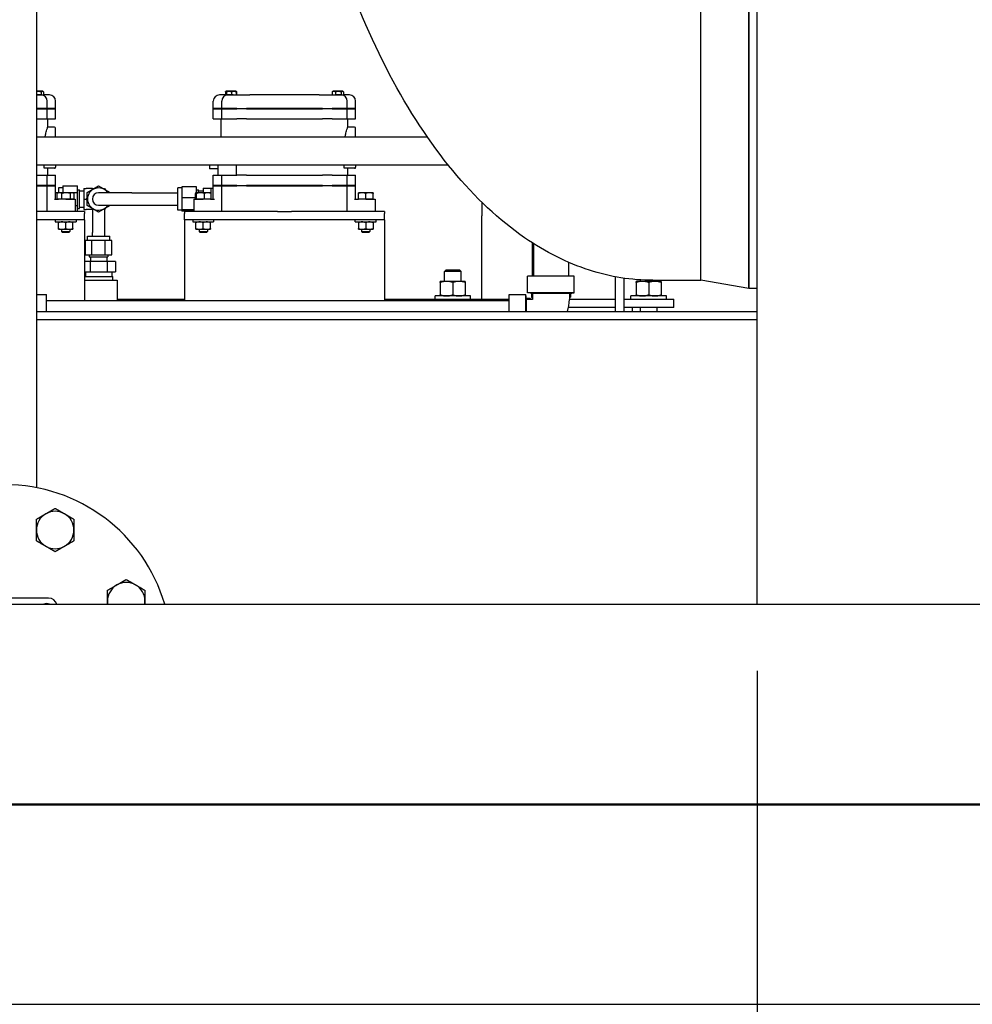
# Model space of a CAD drawing. Header units: inches. Extents: x 24 to 1128, y -94 to 748.
# Tile 399 of 573: x 450 to 479, y 526 to 556. Entities that reach past the tile are written whole.
import ezdxf

# ---------------------------------------------------------------- set-up
doc = ezdxf.new("R2010")
doc.units = ezdxf.units.IN
doc.header["$LTSCALE"] = 32
doc.header["$MEASUREMENT"] = 0
doc.layers.add('Dimension (ANSI)', color=7, linetype='Continuous', lineweight=25)
doc.layers.add('Visible (ANSI)', color=7, linetype='Continuous', lineweight=30)
doc.styles.add('Note Text (ANSI)', font='tahoma.ttf')
doc.dimstyles.new('Architectural (ANSI)', dxfattribs={"dimscale": 32, "dimtxt": 0.125, "dimasz": 0.098425, "dimexe": 0.125, "dimexo": 0.0625, "dimgap": 0.031496, "dimtad": 0, "dimtih": 1, "dimtoh": 1, "dimdec": 4, "dimrnd": 1e-08, "dimzin": 3, "dimdsep": 46, "dimlunit": 4, "dimtxsty": 'Note Text (ANSI)', "dimcen": 0.09, "dimdle": 0.393701, "dimclrd": 256, "dimclre": 256, "dimclrt": 256, "dimadec": 0, "dimazin": 3, "dimtfac": 0.96, "dimtofl": 0, "dimtmove": 0, "dimatfit": 3, "dimfxl": 1, "dimfrac": 2, "dimtolj": 1, "dimtzin": 12, "dimlwd": -1, "dimlwe": -1, "dimarcsym": 0})

# ---------------------------------------------------------------- blocks, each defined once
blk = doc.blocks.new('*D15')
at = {"layer": 'Defpoints', "color": 0, "transparency": 16777216}
for p in [(730.383, 552.029), (472.383, 538.198), (730.383, 454.747)]:
    blk.add_point(p, dxfattribs=at)
at = {"layer": 'Dimension (ANSI)', "transparency": 16777216}
for p, q in [((730.383, 550.029), (730.383, 450.747)), ((472.383, 536.198), (472.383, 450.747)), ((475.533, 454.747), (556.986, 454.747)), ((727.234, 454.747), (572.78, 454.747))]:
    blk.add_line(p, q, dxfattribs=at)
for points in [[(475.533, 455.272), (475.533, 454.222), (472.383, 454.747)], [(727.234, 455.272), (727.234, 454.222), (730.383, 454.747)]]:
    blk.add_solid(points, dxfattribs=at)
at = {"layer": 'Dimension (ANSI)', "transparency": 16777216, "insert": (557.994, 456.83), "char_height": 4, "attachment_point": 1, "style": 'Note Text (ANSI)'}
blk.add_mtext('\\A1;21\'-6"', dxfattribs=at)
blk = doc.blocks.new('*D22')
at = {"layer": 'Defpoints', "color": 0, "transparency": 16777216}
for p in [(438.48, 699.411), (351.857, 463.849), (472.383, 463.849)]:
    blk.add_point(p, dxfattribs=at)
at = {"layer": 'Dimension (ANSI)', "transparency": 16777216}
for p, q in [((436.48, 699.411), (347.857, 699.411)), ((351.857, 696.261), (351.857, 597.163)), ((351.857, 466.999), (351.857, 590.097)), ((470.383, 463.849), (347.857, 463.849))]:
    blk.add_line(p, q, dxfattribs=at)
for points in [[(351.332, 696.261), (352.382, 696.261), (351.857, 699.411)], [(351.332, 466.999), (352.382, 466.999), (351.857, 463.849)]]:
    blk.add_solid(points, dxfattribs=at)
at = {"layer": 'Dimension (ANSI)', "transparency": 16777216, "insert": (338.708, 596.155), "char_height": 4, "attachment_point": 1, "style": 'Note Text (ANSI)'}
blk.add_mtext('\\A1;19\'-7 9/16"', dxfattribs=at)

msp = doc.modelspace()

# ---------------------------------------------------------------- linework, layer by layer
at = {"layer": 'Visible (ANSI)'}
for p, q in [((472.38339, 538.19802), (472.38339, 595.84902)), ((472.13537, 591.66152), (472.13537, 547.66152)), ((472.13537, 547.66152), (472.13537, 591.66152)), ((470.69825, 547.91152), (470.69825, 591.41152)), ((470.69825, 547.91152), (470.69825, 591.41152)), ((450.77227, 557.28152), (450.77227, 541.69044)), ((450.8218, 553.58802), (450.77227, 553.58802)), ((450.77227, 553.47402), (450.90534, 553.47402)), ((450.91541, 553.47366), (450.77227, 553.47366)), ((450.94142, 553.58802), (450.8218, 553.58802)), ((450.90534, 553.56556), (450.90534, 553.47402)), ((450.90534, 553.47402), (450.9775, 553.47402)), ((450.95556, 553.58802), (450.94142, 553.58802)), ((450.95556, 553.58802), (450.97123, 553.57235)), ((450.9775, 553.56556), (450.9775, 553.47402)), ((451.15589, 553.47402), (450.9775, 553.47402)), ((456.4551, 553.47402), (456.26089, 553.47402)), ((456.43929, 553.56556), (456.43929, 553.47402)), ((456.46078, 553.58757), (456.44556, 553.57235)), ((456.4551, 553.56556), (456.4551, 553.47402)), ((456.4551, 553.47402), (456.46825, 553.47402)), ((456.46123, 553.58802), (456.46078, 553.58757)), ((456.46167, 553.58802), (456.46123, 553.58802)), ((456.54388, 553.58802), (456.46167, 553.58802)), ((456.46825, 553.56556), (456.46825, 553.47402)), ((456.46825, 553.47402), (456.61952, 553.47402)), ((456.6717, 553.47366), (456.50137, 553.47366)), ((456.68858, 553.58802), (456.54388, 553.58802)), ((456.61952, 553.56556), (456.61952, 553.47402)), ((456.61952, 553.47402), (456.75764, 553.47402)), ((456.75152, 553.58802), (456.68858, 553.58802)), ((456.75152, 553.58802), (456.75197, 553.58757)), ((456.75197, 553.58757), (456.76719, 553.57235)), ((456.75764, 553.56556), (456.75764, 553.47402)), ((456.75764, 553.47402), (457.17003, 553.47402)), ((456.77346, 553.56556), (456.77346, 553.47402)), ((459.24676, 553.47402), (457.17003, 553.47402)), ((459.24676, 553.47402), (459.64333, 553.47402)), ((459.64333, 553.56556), (459.64333, 553.47402)), ((459.64333, 553.47402), (459.73826, 553.47402)), ((459.66527, 553.58802), (459.6496, 553.57235)), ((459.69079, 553.58802), (459.66527, 553.58802)), ((459.8218, 553.58802), (459.69079, 553.58802)), ((459.73826, 553.56556), (459.73826, 553.47402)), ((459.73826, 553.47402), (459.90534, 553.47402)), ((459.91541, 553.47366), (459.74508, 553.47366)), ((459.94142, 553.58802), (459.8218, 553.58802)), ((459.90534, 553.56556), (459.90534, 553.47402)), ((459.90534, 553.47402), (459.9775, 553.47402)), ((459.95556, 553.58802), (459.94142, 553.58802)), ((459.95556, 553.58802), (459.97123, 553.57235)), ((459.9775, 553.56556), (459.9775, 553.47402)), ((460.15589, 553.47402), (459.9775, 553.47402)), ((451.09141, 553.06702), (451.09141, 553.28652)), ((451.34339, 553.06702), (451.34339, 553.28652)), ((456.07339, 553.06702), (456.07339, 553.28652)), ((456.32537, 553.06702), (456.32537, 553.28652)), ((460.09141, 553.06702), (460.09141, 553.28652)), ((460.34339, 553.06702), (460.34339, 553.28652)), ((451.09141, 553.06702), (450.77227, 553.06702)), ((450.77227, 553.05702), (451.09141, 553.05702)), ((451.08141, 553.05702), (451.09141, 553.06702)), ((451.34339, 553.06702), (451.09141, 553.06702)), ((451.09141, 553.05702), (451.34339, 553.05702)), ((451.09141, 552.75752), (451.09141, 553.05702)), ((451.33339, 553.05702), (451.34339, 553.06702)), ((451.34339, 552.75752), (451.34339, 553.05702)), ((456.32537, 553.06702), (456.07339, 553.06702)), ((456.08339, 553.05702), (456.07339, 553.06702)), ((456.07339, 553.05702), (456.32537, 553.05702)), ((456.07339, 552.75752), (456.07339, 553.05702)), ((456.78121, 553.06702), (456.32537, 553.06702)), ((456.33537, 553.05702), (456.32537, 553.06702)), ((456.32537, 553.05702), (456.78121, 553.05702)), ((456.32537, 552.75752), (456.32537, 553.05702)), ((456.78121, 553.06702), (457.07006, 553.06702)), ((457.07006, 553.05702), (456.78121, 553.05702)), ((459.34673, 553.06702), (457.07006, 553.06702)), ((457.07006, 553.05702), (459.34673, 553.05702)), ((459.34673, 553.06702), (459.63558, 553.06702)), ((459.63558, 553.05702), (459.34673, 553.05702)), ((460.09141, 553.06702), (459.63558, 553.06702)), ((459.63558, 553.05702), (460.09141, 553.05702)), ((460.08141, 553.05702), (460.09141, 553.06702)), ((460.34339, 553.06702), (460.09141, 553.06702)), ((460.09141, 553.05702), (460.34339, 553.05702)), ((460.09141, 552.75752), (460.09141, 553.05702)), ((460.33339, 553.05702), (460.34339, 553.06702)), ((460.34339, 552.75752), (460.34339, 553.05702)), ((450.77227, 552.75752), (451.09141, 552.75752)), ((451.09141, 552.75752), (451.34339, 552.75752)), ((451.10589, 552.50602), (451.10589, 552.75752)), ((456.07339, 552.75752), (456.32537, 552.75752)), ((456.31089, 552.20152), (456.31089, 552.75752)), ((456.32537, 552.75752), (456.78121, 552.75752)), ((457.07006, 552.75752), (456.78121, 552.75752)), ((457.07006, 552.75752), (459.34673, 552.75752)), ((459.63558, 552.75752), (459.34673, 552.75752)), ((459.63558, 552.75752), (460.09141, 552.75752)), ((460.09141, 552.75752), (460.34339, 552.75752)), ((460.10589, 552.50602), (460.10589, 552.75752)), ((451.31209, 552.50602), (451.10589, 552.50602)), ((451.34339, 552.20152), (451.34339, 552.47472)), ((460.31209, 552.50602), (460.10589, 552.50602)), ((460.34339, 552.20152), (460.34339, 552.47472)), ((462.50022, 552.20152), (450.77227, 552.20152)), ((463.12661, 551.36152), (450.77227, 551.36152)), ((451.00001, 551.27082), (451.00001, 551.36152)), ((451.34339, 551.36152), (451.34339, 551.30212)), ((455.96039, 551.36152), (455.96039, 551.25527)), ((456.20839, 551.36152), (456.20839, 551.06302)), ((456.75614, 551.36152), (456.75614, 551.06302)), ((460.00001, 551.27082), (460.00001, 551.36152)), ((460.34339, 551.36152), (460.34339, 551.30212)), ((450.77227, 551.06302), (451.09141, 551.06302)), ((451.31209, 551.27082), (451.00001, 551.27082)), ((451.09141, 551.06302), (451.34339, 551.06302)), ((451.09141, 550.76002), (451.09141, 551.06302)), ((451.10589, 551.06302), (451.10589, 551.27082)), ((451.34339, 550.76002), (451.34339, 551.06302)), ((456.20839, 551.25527), (455.96039, 551.25527)), ((456.07339, 551.06302), (456.20839, 551.06302)), ((456.07339, 550.76002), (456.07339, 551.06302)), ((456.20839, 551.06302), (456.32537, 551.06302)), ((456.32537, 551.06302), (456.78121, 551.06302)), ((456.32537, 550.76002), (456.32537, 551.06302)), ((457.07006, 551.06302), (456.78121, 551.06302)), ((457.07006, 551.06302), (459.34673, 551.06302)), ((459.63558, 551.06302), (459.34673, 551.06302)), ((459.63558, 551.06302), (460.09141, 551.06302)), ((460.31209, 551.27082), (460.00001, 551.27082)), ((460.09141, 551.06302), (460.34339, 551.06302)), ((460.09141, 550.76002), (460.09141, 551.06302)), ((460.10589, 551.06302), (460.10589, 551.27082)), ((460.34339, 550.76002), (460.34339, 551.06302)), ((451.09141, 550.76002), (450.77227, 550.76002)), ((450.77227, 550.75002), (451.09141, 550.75002)), ((451.08141, 550.75002), (451.09141, 550.76002)), ((451.34339, 550.76002), (451.09141, 550.76002)), ((451.09141, 550.75002), (451.34339, 550.75002)), ((451.09141, 549.97402), (451.09141, 550.75002)), ((451.33339, 550.75002), (451.34339, 550.76002)), ((451.34339, 550.34902), (451.34339, 550.75002)), ((451.55938, 550.74623), (451.55938, 550.54762)), ((451.55938, 550.74623), (451.99639, 550.74623)), ((451.99639, 550.54762), (451.99639, 550.74623)), ((452.28939, 550.54762), (452.63339, 550.74623)), ((452.63339, 550.74623), (452.97739, 550.54762)), ((456.32537, 550.76002), (456.07339, 550.76002)), ((456.08339, 550.75002), (456.07339, 550.76002)), ((456.07339, 550.75002), (456.32537, 550.75002)), ((456.07339, 550.34902), (456.07339, 550.75002)), ((456.78121, 550.76002), (456.32537, 550.76002)), ((456.33537, 550.75002), (456.32537, 550.76002)), ((456.32537, 550.75002), (456.78121, 550.75002)), ((456.32537, 549.97402), (456.32537, 550.75002)), ((456.78121, 550.76002), (457.07006, 550.76002)), ((457.07006, 550.75002), (456.78121, 550.75002)), ((459.34673, 550.76002), (457.07006, 550.76002)), ((457.07006, 550.75002), (459.34673, 550.75002)), ((459.34673, 550.76002), (459.63558, 550.76002)), ((459.63558, 550.75002), (459.34673, 550.75002)), ((460.09141, 550.76002), (459.63558, 550.76002)), ((459.63558, 550.75002), (460.09141, 550.75002)), ((460.08141, 550.75002), (460.09141, 550.76002)), ((460.34339, 550.76002), (460.09141, 550.76002)), ((460.09141, 550.75002), (460.34339, 550.75002)), ((460.09141, 549.97402), (460.09141, 550.75002)), ((460.33339, 550.75002), (460.34339, 550.76002)), ((460.34339, 550.34902), (460.34339, 550.75002)), ((451.42602, 550.53652), (451.34339, 550.53652)), ((451.39352, 550.34902), (451.39352, 550.51746)), ((451.42689, 550.53702), (451.40147, 550.52234)), ((451.46355, 550.53702), (451.42689, 550.53702)), ((451.43339, 550.68302), (451.43339, 550.53702)), ((451.55938, 550.68302), (451.43339, 550.68302)), ((451.65977, 550.53702), (451.46355, 550.53702)), ((451.53359, 550.34902), (451.53359, 550.51746)), ((451.55938, 550.54762), (451.55938, 550.53702)), ((451.55938, 550.54762), (451.99639, 550.54762)), ((451.84211, 550.53702), (451.65977, 550.53702)), ((451.78596, 550.34902), (451.78596, 550.51746)), ((451.86489, 550.53702), (451.84211, 550.53702)), ((451.86489, 550.53702), (451.89032, 550.52234)), ((451.89826, 550.34902), (451.89826, 550.51746)), ((451.99639, 550.62962), (452.05544, 550.62962)), ((451.99639, 550.15041), (451.99639, 550.54762)), ((452.05544, 550.06842), (452.05544, 550.62962)), ((452.05544, 550.59652), (452.19324, 550.59652)), ((452.19324, 550.66161), (452.26259, 550.66161)), ((452.19324, 550.66161), (452.19324, 550.34902)), ((452.45291, 550.66161), (452.26259, 550.66161)), ((452.28939, 550.15041), (452.28939, 550.54762)), ((452.43596, 550.63224), (452.45291, 550.66161)), ((452.45291, 550.66161), (452.48683, 550.66161)), ((453.63339, 550.53652), (452.63339, 550.53652)), ((452.77996, 550.66161), (452.81387, 550.66161)), ((452.81387, 550.66161), (452.83083, 550.63224)), ((452.97739, 550.54762), (452.97739, 550.53652)), ((453.63339, 550.53652), (455.00839, 550.53652)), ((455.00839, 550.01502), (455.00839, 550.68302)), ((455.13438, 550.68302), (455.00839, 550.68302)), ((455.57139, 550.71081), (455.13438, 550.71081)), ((455.13438, 550.71081), (455.13438, 550.38791)), ((455.53537, 550.34902), (455.53537, 550.51746)), ((455.55189, 550.53702), (455.54938, 550.53557)), ((455.55438, 550.53702), (455.55189, 550.53702)), ((455.69116, 550.53702), (455.55438, 550.53702)), ((455.57139, 550.53702), (455.57139, 550.71081)), ((455.57139, 550.62962), (455.63044, 550.62962)), ((455.5734, 550.34902), (455.5734, 550.51746)), ((455.63044, 550.53702), (455.63044, 550.62962)), ((455.63044, 550.59652), (455.76824, 550.59652)), ((455.90767, 550.53702), (455.69116, 550.53702)), ((455.76824, 550.67768), (456.00839, 550.67768)), ((455.76824, 550.67768), (455.76824, 550.53702)), ((455.80892, 550.34902), (455.80892, 550.51746)), ((455.98989, 550.53702), (455.90767, 550.53702)), ((455.98989, 550.53702), (455.99241, 550.53557)), ((456.00642, 550.34902), (456.00642, 550.51746)), ((456.00839, 550.38435), (456.00839, 550.67768)), ((456.07339, 550.66152), (456.00839, 550.66152)), ((460.53639, 550.53702), (460.42689, 550.53702)), ((460.42689, 550.34902), (460.42689, 550.51746)), ((460.75539, 550.53702), (460.53639, 550.53702)), ((460.64589, 550.34902), (460.64589, 550.51746)), ((460.86489, 550.53702), (460.75539, 550.53702)), ((460.86489, 550.34902), (460.86489, 550.51746)), ((451.30861, 550.34902), (451.43157, 550.34902)), ((451.46355, 550.34902), (451.39352, 550.34902)), ((451.42689, 550.34902), (451.42689, 550.34902)), ((451.64589, 550.34902), (451.43157, 550.34902)), ((451.53359, 550.34902), (451.46355, 550.34902)), ((451.65977, 550.34902), (451.53359, 550.34902)), ((451.64589, 550.34902), (451.92719, 550.34902)), ((451.78596, 550.34902), (451.65977, 550.34902)), ((451.84211, 550.34902), (451.78596, 550.34902)), ((451.89826, 550.34902), (451.84211, 550.34902)), ((451.86489, 550.34902), (451.86489, 550.34902)), ((451.92719, 550.34902), (451.92719, 549.97402)), ((451.92719, 550.15041), (451.99639, 550.15041)), ((451.99639, 549.97402), (451.99639, 550.15041)), ((452.19324, 550.34902), (452.19324, 550.03642)), ((452.19324, 550.34902), (452.26259, 550.34902)), ((452.27244, 550.34902), (452.26259, 550.34902)), ((452.27244, 550.34902), (452.28939, 550.37839)), ((452.28939, 550.31964), (452.27244, 550.34902)), ((452.63339, 549.9518), (452.28939, 550.15041)), ((452.63339, 550.16152), (453.63339, 550.16152)), ((452.97739, 550.15041), (452.63339, 549.9518)), ((452.97739, 550.16152), (452.97739, 550.15041)), ((453.63339, 550.16152), (455.00839, 550.16152)), ((455.53537, 550.38791), (455.13438, 550.38791)), ((455.13438, 550.38791), (455.13438, 550.02612)), ((455.48959, 550.34902), (455.77089, 550.34902)), ((455.48959, 550.34902), (455.48959, 549.97402)), ((455.55438, 550.34902), (455.53537, 550.34902)), ((455.55189, 550.34902), (455.55189, 550.34902)), ((455.5734, 550.34902), (455.55438, 550.34902)), ((455.69116, 550.34902), (455.5734, 550.34902)), ((455.80892, 550.34902), (455.69116, 550.34902)), ((455.98522, 550.34902), (455.77089, 550.34902)), ((455.90767, 550.34902), (455.80892, 550.34902)), ((456.00642, 550.34902), (455.90767, 550.34902)), ((455.98522, 550.34902), (456.10818, 550.34902)), ((455.98989, 550.34902), (455.98989, 550.34902)), ((456.00642, 550.38435), (456.00839, 550.38435)), ((456.00839, 550.34902), (456.00839, 550.38435)), ((460.30861, 550.34902), (460.43157, 550.34902)), ((460.53639, 550.34902), (460.42689, 550.34902)), ((460.42689, 550.34902), (460.42689, 550.34902)), ((460.64589, 550.34902), (460.43157, 550.34902)), ((460.64589, 550.34902), (460.53639, 550.34902)), ((460.64589, 550.34902), (460.92719, 550.34902)), ((460.75539, 550.34902), (460.64589, 550.34902)), ((460.86489, 550.34902), (460.75539, 550.34902)), ((460.86489, 550.34902), (460.86489, 550.34902)), ((460.92719, 550.34902), (460.92719, 549.97402)), ((464.13339, 550.2484), (464.13339, 549.84902)), ((452.20839, 549.97402), (450.77227, 549.97402)), ((451.99639, 550.06842), (452.05544, 550.06842)), ((452.05544, 550.10152), (452.19324, 550.10152)), ((452.19324, 550.03642), (452.26259, 550.03642)), ((452.20839, 549.97402), (452.20839, 549.91402)), ((452.20839, 549.72402), (452.20839, 549.91402)), ((452.45291, 550.03642), (452.26259, 550.03642)), ((452.45291, 550.03642), (452.43596, 550.06579)), ((452.44589, 550.03642), (452.44589, 549.34902)), ((452.48683, 550.03642), (452.45291, 550.03642)), ((452.81387, 550.03642), (452.77996, 550.03642)), ((452.83083, 550.06579), (452.81387, 550.03642)), ((452.82089, 549.34902), (452.82089, 550.04858)), ((455.13438, 550.01502), (455.00839, 550.01502)), ((455.48959, 550.02612), (455.13438, 550.02612)), ((455.13438, 550.02612), (455.13438, 549.98722)), ((455.48959, 549.98722), (455.13438, 549.98722)), ((458.002, 549.97402), (455.20839, 549.97402)), ((455.20839, 549.97402), (455.20839, 549.91402)), ((455.20839, 549.72402), (455.20839, 549.91402)), ((458.002, 549.97402), (458.41479, 549.97402)), ((461.20839, 549.97402), (458.41479, 549.97402)), ((461.20839, 549.97402), (461.20839, 549.91402)), ((461.20839, 549.72402), (461.20839, 549.91402)), ((464.13339, 547.34902), (464.13339, 549.84902)), ((452.20839, 549.72402), (450.77227, 549.72402)), ((451.33339, 549.72402), (451.33339, 549.66152)), ((451.33339, 549.66152), (451.95839, 549.66152)), ((451.42714, 549.46205), (451.42714, 549.64198)), ((451.64589, 549.46205), (451.64589, 549.64198)), ((451.86464, 549.46205), (451.86464, 549.64198)), ((451.95839, 549.72402), (451.95839, 549.66152)), ((452.20839, 549.72402), (452.20839, 549.34402)), ((461.20839, 549.72402), (455.20839, 549.72402)), ((455.20839, 549.72402), (455.20839, 549.34402)), ((455.45839, 549.72402), (455.45839, 549.66152)), ((455.45839, 549.66152), (456.08339, 549.66152)), ((455.55214, 549.46205), (455.55214, 549.64198)), ((455.77089, 549.46205), (455.77089, 549.64198)), ((455.98964, 549.46205), (455.98964, 549.64198)), ((456.08339, 549.72402), (456.08339, 549.66152)), ((460.33339, 549.66152), (460.33339, 549.72402)), ((460.33339, 549.66152), (460.95839, 549.66152)), ((460.42714, 549.64198), (460.42714, 549.46205)), ((460.64589, 549.64198), (460.64589, 549.46205)), ((460.86464, 549.64198), (460.86464, 549.46205)), ((460.95839, 549.66152), (460.95839, 549.72402)), ((461.20839, 549.72402), (461.20839, 549.34402)), ((451.42714, 549.44252), (451.53652, 549.44252)), ((451.52089, 549.44252), (451.52089, 549.37877)), ((451.52089, 549.37877), (451.77089, 549.37877)), ((451.55157, 549.34902), (451.52089, 549.37877)), ((451.53652, 549.44252), (451.75527, 549.44252)), ((451.74022, 549.34902), (451.55157, 549.34902)), ((451.74022, 549.34902), (451.77089, 549.37877)), ((451.75527, 549.44252), (451.86464, 549.44252)), ((451.77089, 549.44252), (451.77089, 549.37877)), ((452.20839, 549.34402), (452.20839, 547.30652)), ((452.44589, 549.23402), (452.44589, 549.34902)), ((452.82089, 549.23402), (452.82089, 549.34902)), ((455.20839, 549.34402), (455.20839, 547.30652)), ((455.55214, 549.44252), (455.66152, 549.44252)), ((455.64589, 549.44252), (455.64589, 549.37877)), ((455.64589, 549.37877), (455.89589, 549.37877)), ((455.67657, 549.34902), (455.64589, 549.37877)), ((455.66152, 549.44252), (455.88027, 549.44252)), ((455.86522, 549.34902), (455.67657, 549.34902)), ((455.86522, 549.34902), (455.89589, 549.37877)), ((455.88027, 549.44252), (455.98964, 549.44252)), ((455.89589, 549.44252), (455.89589, 549.37877)), ((460.42714, 549.44252), (460.53652, 549.44252)), ((460.52089, 549.44252), (460.52089, 549.37877)), ((460.52089, 549.37877), (460.77089, 549.37877)), ((460.55157, 549.34902), (460.52089, 549.37877)), ((460.53652, 549.44252), (460.75527, 549.44252)), ((460.74022, 549.34902), (460.55157, 549.34902)), ((460.74022, 549.34902), (460.77089, 549.37877)), ((460.75527, 549.44252), (460.86464, 549.44252)), ((460.77089, 549.44252), (460.77089, 549.37877)), ((461.20839, 549.34402), (461.20839, 547.30652)), ((452.23618, 548.67102), (452.23618, 549.10803)), ((452.43479, 549.10803), (452.23618, 549.10803)), ((452.29939, 549.23402), (452.96739, 549.23402)), ((452.29939, 549.10803), (452.29939, 549.23402)), ((452.43479, 548.67102), (452.43479, 549.10803)), ((452.832, 549.10803), (452.43479, 549.10803)), ((453.03061, 549.10803), (452.832, 549.10803)), ((452.832, 548.67102), (452.832, 549.10803)), ((452.96739, 549.10803), (452.96739, 549.23402)), ((453.03061, 548.67102), (453.03061, 549.10803)), ((465.63339, 549.04211), (465.63339, 548.03152)), ((465.67727, 549.01404), (465.67727, 548.03152)), ((452.23618, 548.67102), (452.43479, 548.67102)), ((452.35279, 548.67102), (452.35279, 548.61197)), ((452.43479, 548.67102), (452.832, 548.67102)), ((452.832, 548.67102), (453.03061, 548.67102)), ((452.91399, 548.67102), (452.91399, 548.61197)), ((452.3808, 548.47417), (452.20839, 548.47417)), ((452.35279, 548.61197), (452.91399, 548.61197)), ((452.3808, 548.47417), (452.3808, 548.16402)), ((452.88598, 548.47417), (452.3808, 548.47417)), ((452.38589, 548.61197), (452.38589, 548.47417)), ((452.88089, 548.61197), (452.88089, 548.47417)), ((452.88598, 548.47417), (452.88598, 548.16402)), ((453.13858, 548.47417), (452.88598, 548.47417)), ((453.13858, 548.47417), (453.13858, 548.16402)), ((466.72727, 548.45369), (466.72727, 548.03152)), ((452.20839, 548.16402), (452.3808, 548.16402)), ((452.23689, 548.16402), (452.23689, 548.02102)), ((452.3808, 548.16402), (452.88598, 548.16402)), ((452.88598, 548.16402), (453.13858, 548.16402)), ((453.02989, 548.16402), (453.02989, 548.02102)), ((463.05558, 548.22402), (463.00839, 548.17824)), ((463.50839, 548.17824), (463.00839, 548.17824)), ((463.00839, 547.88082), (463.00839, 548.17824)), ((463.05558, 548.22402), (463.46121, 548.22402)), ((463.46121, 548.22402), (463.50839, 548.17824)), ((463.50839, 547.88082), (463.50839, 548.17824)), ((452.20839, 548.02102), (453.06262, 548.02102)), ((452.20839, 547.91402), (453.19339, 547.91402)), ((453.05928, 547.91402), (453.06262, 548.02102)), ((453.19339, 547.91402), (453.19339, 547.30652)), ((463.07089, 547.88082), (462.88339, 547.88082)), ((462.88339, 547.84732), (462.88339, 547.47631)), ((463.44589, 547.88082), (463.07089, 547.88082)), ((463.25839, 547.84732), (463.25839, 547.47631)), ((463.63339, 547.88082), (463.44589, 547.88082)), ((463.63339, 547.84732), (463.63339, 547.47631)), ((466.90277, 548.03152), (465.50177, 548.03152)), ((465.50177, 547.53152), (465.50177, 548.03152)), ((466.90277, 547.53152), (466.90277, 548.03152)), ((468.13339, 546.97402), (468.13339, 548.0173)), ((468.38339, 547.97543), (468.38339, 546.97402)), ((468.94589, 547.88082), (468.75839, 547.88082)), ((468.75839, 547.84732), (468.75839, 547.47631)), ((468.88339, 547.88082), (468.88339, 547.92324)), ((469.32089, 547.88082), (468.94589, 547.88082)), ((469.13339, 547.84732), (469.13339, 547.47631)), ((469.25839, 547.91152), (470.69825, 547.91152)), ((469.50839, 547.88082), (469.32089, 547.88082)), ((469.38339, 547.88082), (469.38339, 547.91152)), ((469.50839, 547.84732), (469.50839, 547.47631)), ((472.13537, 547.66152), (470.69825, 547.91152)), ((466.90277, 547.53152), (465.50177, 547.53152)), ((465.65127, 547.51752), (465.50177, 547.53152)), ((465.61377, 547.52103), (465.61377, 547.40152)), ((466.75327, 547.51752), (465.65127, 547.51752)), ((465.65127, 547.51752), (465.65127, 547.33252)), ((466.75327, 547.51752), (466.90277, 547.53152)), ((466.75327, 547.51752), (466.75327, 547.33252)), ((466.79077, 547.52103), (466.79077, 547.40152)), ((472.38339, 547.66152), (472.13537, 547.66152)), ((450.77227, 547.48202), (451.07227, 547.48202)), ((451.07227, 546.97402), (451.07227, 547.48202)), ((451.07227, 547.30652), (464.95227, 547.30652)), ((453.19339, 547.34902), (455.20839, 547.34902)), ((461.20839, 547.34902), (464.95227, 547.34902)), ((463.78964, 547.44282), (462.72714, 547.44282)), ((462.72714, 547.34902), (462.72714, 547.44282)), ((463.78964, 547.34902), (463.78964, 547.44282)), ((464.95227, 546.97402), (464.95227, 547.48202)), ((464.95227, 547.48202), (465.45227, 547.48202)), ((465.45227, 546.97402), (465.45227, 547.48202)), ((465.46627, 547.33252), (465.45227, 547.48202)), ((465.58227, 547.37002), (465.46276, 547.37002)), ((465.46627, 546.97402), (465.46627, 547.33252)), ((465.65127, 547.33252), (465.46627, 547.33252)), ((465.58227, 547.37002), (465.58227, 547.33252)), ((465.58588, 547.33252), (465.58227, 547.37002)), ((465.58429, 547.34902), (465.65127, 547.34902)), ((465.61377, 547.40152), (465.65127, 547.40152)), ((465.65127, 547.39791), (465.61377, 547.40152)), ((465.63339, 547.39963), (465.63339, 547.34902)), ((466.75327, 547.40152), (466.79077, 547.40152)), ((466.75327, 547.39791), (466.79077, 547.40152)), ((466.75327, 547.34902), (468.13339, 547.34902)), ((468.38339, 547.34902), (469.88339, 547.34902)), ((469.66464, 547.44282), (468.60214, 547.44282)), ((468.60214, 547.34902), (468.60214, 547.44282)), ((469.66464, 547.34902), (469.66464, 547.44282)), ((469.88339, 547.09902), (469.88339, 547.34902)), ((450.77227, 546.97402), (472.38339, 546.97402)), ((468.13339, 547.09902), (466.72825, 547.09902)), ((469.88339, 547.09902), (468.38339, 547.09902)), ((468.63339, 547.09902), (468.63339, 546.97402)), ((468.88339, 546.97402), (468.88339, 547.09902)), ((469.38339, 546.97402), (469.38339, 547.09902)), ((472.38339, 546.72402), (450.77227, 546.72402)), ((451.13477, 538.38152), (448.50977, 538.38152)), ((444.80639, 538.19802), (503.81989, 538.19802)), ((444.80639, 532.21052), (503.81989, 532.21052)), ((444.80639, 532.18552), (503.81989, 532.18552)), ((444.80639, 526.19802), (503.81989, 526.19802))]:
    msp.add_line(p, q, dxfattribs=at)
for centre, radius, start, end in [((450.90391, 553.28652), 0.1875, 0, 86.483652), ((451.15589, 553.28652), 0.1875, 0, 90), ((456.26089, 553.28652), 0.1875, 90, 180), ((456.51287, 553.28652), 0.1875, 93.516348, 180), ((459.90391, 553.28652), 0.1875, 0, 86.483652), ((460.15589, 553.28652), 0.1875, 0, 90), ((451.31209, 552.47472), 0.0313, 0, 90), ((460.31209, 552.47472), 0.0313, 0, 90), ((451.31209, 551.30212), 0.0313, 270, 0), ((460.31209, 551.30212), 0.0313, 270, 0), ((452.63339, 550.34902), 0.334, 34.151097, 325.848903), ((452.63339, 550.34902), 0.1875, 90, 270), ((465.65127, 547.33252), 1.102, 341.015182, 0), ((449.82227, 536.78152), 5, 16.457258, 163.542742), ((451.33005, 540.4216), 0.5625, 120, 180), ((451.33005, 540.4216), 0.5625, 60, 120), ((451.33005, 540.4216), 0.5625, 0, 60), ((451.33005, 540.4216), 0.5625, 180, 240), ((451.33005, 540.4216), 0.5625, 300, 0), ((451.33005, 540.4216), 0.5625, 240, 300), ((453.46236, 538.28929), 0.5625, 120, 180), ((453.46236, 538.28929), 0.5625, 60, 120), ((453.46236, 538.28929), 0.5625, 0, 60), ((451.13477, 538.13152), 0.25, 15.426381, 90), ((451.07227, 538.03152), 0.1875, 62.622994, 117.377006), ((453.46236, 538.28929), 0.5625, 180, 189.338251), ((453.46236, 538.28929), 0.5625, 350.661749, 0)]:
    msp.add_arc(centre, radius, start, end, dxfattribs=at)
for points, knots in [([(469.25839, 547.91152), (468.61943, 547.91152), (467.98084, 548.01439), (466.68726, 548.43122), (466.03502, 548.76027), (464.64774, 549.71644), (463.9266, 550.39381), (462.56834, 552.03264), (461.93393, 553.00206), (460.79117, 555.17346), (460.28294, 556.37553), (459.78455, 557.85135), (459.72398, 558.03682), (459.66488, 558.22402)], [0, 0, 0, 0, 0.15974213, 0.15974213, 0.33187701, 0.33187701, 0.5428347, 0.5428347, 0.759799, 0.759799, 0.9767633, 0.9767633, 1.00760099, 1.00760099, 1.00760099, 1.00760099]), ([(450.89261, 553.47366), (450.89033, 553.47366), (450.88789, 553.47368), (450.88105, 553.47375), (450.87642, 553.47383), (450.8673, 553.47396), (450.86291, 553.47402), (450.85834, 553.47402)], [0.6262353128, 0.6262353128, 0.6262353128, 0.6262353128, 0.6447699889, 0.6447699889, 0.6752607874, 0.6752607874, 0.7010052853, 0.7010052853, 0.7010052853, 0.7010052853]), ([(456.55844, 553.47402), (456.55778, 553.47402), (456.55712, 553.47401), (456.54994, 553.47399), (456.54381, 553.47388), (456.53407, 553.47373), (456.53025, 553.47368), (456.52586, 553.47366), (456.52501, 553.47366), (456.52417, 553.47366)], [0.5508996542, 0.5508996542, 0.5508996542, 0.5508996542, 0.5546878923, 0.5546878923, 0.5922976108, 0.5922976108, 0.6194900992, 0.6194900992, 0.6262353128, 0.6262353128, 0.6262353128, 0.6262353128]), ([(456.6717, 553.47366), (456.67458, 553.47366), (456.67734, 553.47368), (456.6843, 553.47375), (456.68826, 553.47383), (456.69478, 553.47396), (456.69745, 553.47402), (456.6998, 553.47402)], [0.6262353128, 0.6262353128, 0.6262353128, 0.6262353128, 0.644769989, 0.644769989, 0.6752607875, 0.6752607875, 0.7010052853, 0.7010052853, 0.7010052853, 0.7010052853]), ([(459.71699, 553.47402), (459.71733, 553.47402), (459.71768, 553.47401), (459.72156, 553.47399), (459.72576, 553.47388), (459.73409, 553.47373), (459.7379, 553.47368), (459.743, 553.47366), (459.74404, 553.47366), (459.74508, 553.47366)], [0.5508996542, 0.5508996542, 0.5508996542, 0.5508996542, 0.5546878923, 0.5546878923, 0.5922976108, 0.5922976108, 0.6194900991, 0.6194900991, 0.6262353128, 0.6262353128, 0.6262353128, 0.6262353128]), ([(459.89261, 553.47366), (459.89033, 553.47366), (459.88789, 553.47368), (459.88105, 553.47375), (459.87642, 553.47383), (459.8673, 553.47396), (459.86291, 553.47402), (459.85834, 553.47402)], [0.6262353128, 0.6262353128, 0.6262353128, 0.6262353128, 0.6447699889, 0.6447699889, 0.6752607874, 0.6752607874, 0.7010052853, 0.7010052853, 0.7010052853, 0.7010052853]), ([(451.02845, 552.20151), (451.03017, 552.21128), (451.03193, 552.22086), (451.04022, 552.2642), (451.0471, 552.29537), (451.06031, 552.35053), (451.06712, 552.37645), (451.07984, 552.42224), (451.08575, 552.44211), (451.09556, 552.47409), (451.09946, 552.48624), (451.10463, 552.5022), (451.10589, 552.50602), (451.10589, 552.50602)], [-8.82475816, -8.82475816, -8.82475816, -8.82475816, -8.7416591, -8.7416591, -8.44014922, -8.44014922, -8.1387723, -8.1387723, -7.83739539, -7.83739539, -7.53601848, -7.53601848, -7.23464156, -7.23464156, -7.23464156, -7.23464156]), ([(460.02845, 552.20151), (460.03017, 552.21128), (460.03193, 552.22086), (460.04022, 552.2642), (460.0471, 552.29537), (460.06031, 552.35053), (460.06712, 552.37645), (460.07984, 552.42224), (460.08575, 552.44211), (460.09556, 552.47409), (460.09946, 552.48624), (460.10463, 552.5022), (460.10589, 552.50602), (460.10589, 552.50602)], [-8.82475816, -8.82475816, -8.82475816, -8.82475816, -8.7416591, -8.7416591, -8.44014922, -8.44014922, -8.1387723, -8.1387723, -7.83739539, -7.83739539, -7.53601848, -7.53601848, -7.23464156, -7.23464156, -7.23464156, -7.23464156])]:
    msp.add_open_spline(points, degree=3, knots=knots, dxfattribs=at)
for points, weights in [([(450.77227, 553.57975), (450.79772, 553.58802), (450.8218, 553.58802)], [1.48601912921, 1.52833510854, 1.52833510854]), ([(450.8218, 553.58802), (450.86057, 553.58802), (450.90534, 553.56556)], [1.52833510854, 1.52833510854, 1.41860558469]), ([(450.90534, 553.56556), (450.92467, 553.58802), (450.94142, 553.58802)], [1.41860558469, 1.52833510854, 1.52833510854]), ([(450.94142, 553.58802), (450.95816, 553.58802), (450.9775, 553.56556)], [1.52833510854, 1.52833510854, 1.41860558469]), ([(456.43929, 553.56556), (456.44886, 553.57401), (456.45764, 553.57919)], [1.41860558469, 1.45797452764, 1.48321861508]), ([(456.44556, 553.57235), (456.44249, 553.56928), (456.43929, 553.56556)], [1.45007010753, 1.43566374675, 1.41860558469]), ([(456.4551, 553.56556), (456.45862, 553.58802), (456.46167, 553.58802)], [1.41860558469, 1.52833510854, 1.52833510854]), ([(456.46167, 553.58802), (456.46472, 553.58802), (456.46825, 553.56556)], [1.52833510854, 1.52833510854, 1.41860558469]), ([(456.46825, 553.56556), (456.50878, 553.58802), (456.54388, 553.58802)], [1.41860558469, 1.52833510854, 1.52833510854]), ([(456.54388, 553.58802), (456.57898, 553.58802), (456.61952, 553.56556)], [1.52833510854, 1.52833510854, 1.41860558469]), ([(456.61952, 553.56556), (456.65653, 553.58802), (456.68858, 553.58802)], [1.41860558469, 1.52833510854, 1.52833510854]), ([(456.68858, 553.58802), (456.72063, 553.58802), (456.75764, 553.56556)], [1.52833510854, 1.52833510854, 1.41860558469]), ([(456.75764, 553.56556), (456.7546, 553.58493), (456.75197, 553.58757)], [1.41860558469, 1.512252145, 1.52597784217]), ([(456.75412, 553.5829), (456.76326, 553.5774), (456.77346, 553.56556)], [1.50184542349, 1.47442128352, 1.41860558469]), ([(459.64333, 553.56556), (459.66877, 553.58802), (459.69079, 553.58802)], [1.41860558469, 1.52833510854, 1.52833510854]), ([(459.6496, 553.57235), (459.64653, 553.56928), (459.64333, 553.56556)], [1.45007010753, 1.43566374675, 1.41860558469]), ([(459.69079, 553.58802), (459.71282, 553.58802), (459.73826, 553.56556)], [1.52833510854, 1.52833510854, 1.41860558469]), ([(459.73826, 553.56556), (459.78303, 553.58802), (459.8218, 553.58802)], [1.41860558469, 1.52833510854, 1.52833510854]), ([(459.8218, 553.58802), (459.86057, 553.58802), (459.90534, 553.56556)], [1.52833510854, 1.52833510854, 1.41860558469]), ([(459.90534, 553.56556), (459.92467, 553.58802), (459.94142, 553.58802)], [1.41860558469, 1.52833510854, 1.52833510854]), ([(459.94142, 553.58802), (459.95816, 553.58802), (459.9775, 553.56556)], [1.52833510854, 1.52833510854, 1.41860558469]), ([(451.46355, 550.53702), (451.43105, 550.53702), (451.39352, 550.51746)], [1, 1.0379548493, 1]), ([(451.39352, 550.51746), (451.39756, 550.52008), (451.40147, 550.52234)], [1, 1.00493206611, 1.00858233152]), ([(451.53359, 550.51746), (451.49606, 550.53702), (451.46355, 550.53702)], [1, 1.0379548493, 1]), ([(451.65977, 550.53702), (451.60121, 550.53702), (451.53359, 550.51746)], [1, 1.0379548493, 1]), ([(451.78596, 550.51746), (451.71833, 550.53702), (451.65977, 550.53702)], [1, 1.0379548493, 1]), ([(451.84211, 550.53702), (451.81605, 550.53702), (451.78596, 550.51746)], [1, 1.0379548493, 1]), ([(451.89826, 550.51746), (451.86817, 550.53702), (451.84211, 550.53702)], [1, 1.0379548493, 1]), ([(455.55438, 550.53702), (455.54556, 550.53702), (455.53537, 550.51746)], [1, 1.0379548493, 1]), ([(455.5734, 550.51746), (455.56321, 550.53702), (455.55438, 550.53702)], [1, 1.0379548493, 1]), ([(455.69116, 550.53702), (455.6365, 550.53702), (455.5734, 550.51746)], [1, 1.0379548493, 1]), ([(455.80892, 550.51746), (455.74581, 550.53702), (455.69116, 550.53702)], [1, 1.0379548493, 1]), ([(455.90767, 550.53702), (455.86184, 550.53702), (455.80892, 550.51746)], [1, 1.0379548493, 1]), ([(456.00642, 550.51746), (455.9535, 550.53702), (455.90767, 550.53702)], [1, 1.0379548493, 1]), ([(455.99241, 550.53557), (455.99895, 550.53179), (456.00642, 550.51746)], [1.01512443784, 1.02752843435, 1]), ([(460.42689, 550.51746), (460.42689, 550.53702), (460.42689, 550.53702)], [1, 1.0379548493, 1]), ([(460.53639, 550.53702), (460.48557, 550.53702), (460.42689, 550.51746)], [1, 1.0379548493, 1]), ([(460.64589, 550.51746), (460.58721, 550.53702), (460.53639, 550.53702)], [1, 1.0379548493, 1]), ([(460.75539, 550.53702), (460.70457, 550.53702), (460.64589, 550.51746)], [1, 1.0379548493, 1]), ([(460.86489, 550.51746), (460.80621, 550.53702), (460.75539, 550.53702)], [1, 1.0379548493, 1]), ([(460.86489, 550.53702), (460.86489, 550.53702), (460.86489, 550.51746)], [1, 1.0379548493, 1]), ([(451.42714, 549.64198), (451.42714, 549.66152), (451.42714, 549.66152)], [1, 1.0379548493, 1]), ([(451.53652, 549.66152), (451.48576, 549.66152), (451.42714, 549.64198)], [1, 1.0379548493, 1]), ([(451.64589, 549.64198), (451.58728, 549.66152), (451.53652, 549.66152)], [1, 1.0379548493, 1]), ([(451.75527, 549.66152), (451.70451, 549.66152), (451.64589, 549.64198)], [1, 1.0379548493, 1]), ([(451.86464, 549.64198), (451.80603, 549.66152), (451.75527, 549.66152)], [1, 1.0379548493, 1]), ([(451.86464, 549.66152), (451.86464, 549.66152), (451.86464, 549.64198)], [1, 1.0379548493, 1]), ([(455.55214, 549.64198), (455.55214, 549.66152), (455.55214, 549.66152)], [1, 1.0379548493, 1]), ([(455.66152, 549.66152), (455.61076, 549.66152), (455.55214, 549.64198)], [1, 1.0379548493, 1]), ([(455.77089, 549.64198), (455.71228, 549.66152), (455.66152, 549.66152)], [1, 1.0379548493, 1]), ([(455.88027, 549.66152), (455.82951, 549.66152), (455.77089, 549.64198)], [1, 1.0379548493, 1]), ([(455.98964, 549.64198), (455.93103, 549.66152), (455.88027, 549.66152)], [1, 1.0379548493, 1]), ([(455.98964, 549.66152), (455.98964, 549.66152), (455.98964, 549.64198)], [1, 1.0379548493, 1]), ([(460.42714, 549.64198), (460.42714, 549.66152), (460.42714, 549.66152)], [1, 1.0379548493, 1]), ([(460.53652, 549.66152), (460.48576, 549.66152), (460.42714, 549.64198)], [1, 1.0379548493, 1]), ([(460.64589, 549.64198), (460.58728, 549.66152), (460.53652, 549.66152)], [1, 1.0379548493, 1]), ([(460.75527, 549.66152), (460.70451, 549.66152), (460.64589, 549.64198)], [1, 1.0379548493, 1]), ([(460.86464, 549.64198), (460.80603, 549.66152), (460.75527, 549.66152)], [1, 1.0379548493, 1]), ([(460.86464, 549.66152), (460.86464, 549.66152), (460.86464, 549.64198)], [1, 1.0379548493, 1]), ([(451.42714, 549.46205), (451.48576, 549.44252), (451.53652, 549.44252)], [1, 1.0379548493, 1]), ([(451.42714, 549.44252), (451.42714, 549.44252), (451.42714, 549.46205)], [1, 1.0379548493, 1]), ([(451.53652, 549.44252), (451.58728, 549.44252), (451.64589, 549.46205)], [1, 1.0379548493, 1]), ([(451.64589, 549.46205), (451.70451, 549.44252), (451.75527, 549.44252)], [1, 1.0379548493, 1]), ([(451.75527, 549.44252), (451.80603, 549.44252), (451.86464, 549.46205)], [1, 1.0379548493, 1]), ([(451.86464, 549.46205), (451.86464, 549.44252), (451.86464, 549.44252)], [1, 1.0379548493, 1]), ([(455.55214, 549.46205), (455.61076, 549.44252), (455.66152, 549.44252)], [1, 1.0379548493, 1]), ([(455.55214, 549.44252), (455.55214, 549.44252), (455.55214, 549.46205)], [1, 1.0379548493, 1]), ([(455.66152, 549.44252), (455.71228, 549.44252), (455.77089, 549.46205)], [1, 1.0379548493, 1]), ([(455.77089, 549.46205), (455.82951, 549.44252), (455.88027, 549.44252)], [1, 1.0379548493, 1]), ([(455.88027, 549.44252), (455.93103, 549.44252), (455.98964, 549.46205)], [1, 1.0379548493, 1]), ([(455.98964, 549.46205), (455.98964, 549.44252), (455.98964, 549.44252)], [1, 1.0379548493, 1]), ([(460.42714, 549.46205), (460.48576, 549.44252), (460.53652, 549.44252)], [1, 1.0379548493, 1]), ([(460.42714, 549.44252), (460.42714, 549.44252), (460.42714, 549.46205)], [1, 1.0379548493, 1]), ([(460.53652, 549.44252), (460.58728, 549.44252), (460.64589, 549.46205)], [1, 1.0379548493, 1]), ([(460.64589, 549.46205), (460.70451, 549.44252), (460.75527, 549.44252)], [1, 1.0379548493, 1]), ([(460.75527, 549.44252), (460.80603, 549.44252), (460.86464, 549.46205)], [1, 1.0379548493, 1]), ([(460.86464, 549.46205), (460.86464, 549.44252), (460.86464, 549.44252)], [1, 1.0379548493, 1]), ([(462.88339, 547.84732), (462.88339, 547.88082), (462.88339, 547.88082)], [1, 1.0379548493, 1]), ([(463.07089, 547.88082), (462.98387, 547.88082), (462.88339, 547.84732)], [1, 1.0379548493, 1]), ([(463.25839, 547.84732), (463.15791, 547.88082), (463.07089, 547.88082)], [1, 1.0379548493, 1]), ([(463.44589, 547.88082), (463.35887, 547.88082), (463.25839, 547.84732)], [1, 1.0379548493, 1]), ([(463.63339, 547.84732), (463.53291, 547.88082), (463.44589, 547.88082)], [1, 1.0379548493, 1]), ([(463.63339, 547.88082), (463.63339, 547.88082), (463.63339, 547.84732)], [1, 1.0379548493, 1]), ([(468.75839, 547.84732), (468.75839, 547.88082), (468.75839, 547.88082)], [1, 1.0379548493, 1]), ([(468.94589, 547.88082), (468.85887, 547.88082), (468.75839, 547.84732)], [1, 1.0379548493, 1]), ([(469.13339, 547.84732), (469.03291, 547.88082), (468.94589, 547.88082)], [1, 1.0379548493, 1]), ([(469.32089, 547.88082), (469.23387, 547.88082), (469.13339, 547.84732)], [1, 1.0379548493, 1]), ([(469.50839, 547.84732), (469.40791, 547.88082), (469.32089, 547.88082)], [1, 1.0379548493, 1]), ([(469.50839, 547.88082), (469.50839, 547.88082), (469.50839, 547.84732)], [1, 1.0379548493, 1]), ([(462.88339, 547.47631), (462.98387, 547.44282), (463.07089, 547.44282)], [1, 1.0379548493, 1]), ([(462.88339, 547.44282), (462.88339, 547.44282), (462.88339, 547.47631)], [1, 1.0379548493, 1]), ([(463.07089, 547.44282), (463.15791, 547.44282), (463.25839, 547.47631)], [1, 1.0379548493, 1]), ([(463.25839, 547.47631), (463.35887, 547.44282), (463.44589, 547.44282)], [1, 1.0379548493, 1]), ([(463.44589, 547.44282), (463.53291, 547.44282), (463.63339, 547.47631)], [1, 1.0379548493, 1]), ([(463.63339, 547.47631), (463.63339, 547.44282), (463.63339, 547.44282)], [1, 1.0379548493, 1]), ([(468.75839, 547.47631), (468.85887, 547.44282), (468.94589, 547.44282)], [1, 1.0379548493, 1]), ([(468.75839, 547.44282), (468.75839, 547.44282), (468.75839, 547.47631)], [1, 1.0379548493, 1]), ([(468.94589, 547.44282), (469.03291, 547.44282), (469.13339, 547.47631)], [1, 1.0379548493, 1]), ([(469.13339, 547.47631), (469.23387, 547.44282), (469.32089, 547.44282)], [1, 1.0379548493, 1]), ([(469.32089, 547.44282), (469.40791, 547.44282), (469.50839, 547.47631)], [1, 1.0379548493, 1]), ([(469.50839, 547.47631), (469.50839, 547.44282), (469.50839, 547.44282)], [1, 1.0379548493, 1]), ([(451.0488, 540.90874), (451.17932, 540.9841), (451.33005, 541.07112)], [1, 1.0379548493, 1]), ([(451.33005, 541.07112), (451.48077, 540.9841), (451.6113, 540.90874)], [1, 1.0379548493, 1]), ([(450.76755, 540.74636), (450.91827, 540.83338), (451.0488, 540.90874)], [1, 1.0379548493, 1]), ([(450.76755, 540.4216), (450.76755, 540.57232), (450.76755, 540.74636)], [1, 1.0379548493, 1]), ([(451.6113, 540.90874), (451.74182, 540.83338), (451.89255, 540.74636)], [1, 1.0379548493, 1]), ([(451.89255, 540.74636), (451.89255, 540.57232), (451.89255, 540.4216)], [1, 1.0379548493, 1]), ([(450.76755, 540.09684), (450.76755, 540.27088), (450.76755, 540.4216)], [1, 1.0379548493, 1]), ([(451.89255, 540.4216), (451.89255, 540.27088), (451.89255, 540.09684)], [1, 1.0379548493, 1]), ([(451.0488, 539.93446), (450.91827, 540.00982), (450.76755, 540.09684)], [1, 1.0379548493, 1]), ([(451.33005, 539.77208), (451.17932, 539.8591), (451.0488, 539.93446)], [1, 1.0379548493, 1]), ([(451.6113, 539.93446), (451.48077, 539.8591), (451.33005, 539.77208)], [1, 1.0379548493, 1]), ([(451.89255, 540.09684), (451.74182, 540.00982), (451.6113, 539.93446)], [1, 1.0379548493, 1]), ([(453.18111, 538.77643), (453.31164, 538.85179), (453.46236, 538.93881)], [1, 1.0379548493, 1]), ([(453.46236, 538.93881), (453.61308, 538.85179), (453.74361, 538.77643)], [1, 1.0379548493, 1]), ([(452.89986, 538.61405), (453.05058, 538.70107), (453.18111, 538.77643)], [1, 1.0379548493, 1]), ([(453.74361, 538.77643), (453.87414, 538.70107), (454.02486, 538.61405)], [1, 1.0379548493, 1]), ([(452.89986, 538.28929), (452.89986, 538.44001), (452.89986, 538.61405)], [1, 1.0379548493, 1]), ([(454.02486, 538.61405), (454.02486, 538.44001), (454.02486, 538.28929)], [1, 1.0379548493, 1]), ([(452.89986, 538.19802), (452.89986, 538.24395), (452.89986, 538.28929)], [1.01572610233, 1.01112238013, 1]), ([(454.02486, 538.28929), (454.02486, 538.24395), (454.02486, 538.19802)], [1, 1.01112238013, 1.01572610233])]:
    msp.add_rational_spline(points, weights, degree=2, dxfattribs=at)

# ---------------------------------------------------------------- dimensions: what is measured, and where the dimension line sits
at = {"layer": 'Dimension (ANSI)'}
dim = msp.add_linear_dim(base=(351.85681, 463.84902), p1=(438.47989, 699.41052), p2=(472.38339, 463.84902), angle=270, dimstyle='Architectural (ANSI)', override={"dimgap": 0.031496, "dimdec": 4, "dimlfac": 1, "dimtol": 0, "dimlim": 0, "dimtp": 0, "dimtm": 0, "dimtdec": 2, "dimatfit": 1}, dxfattribs=at)
dim.commit()
dim.dimension.update_dxf_attribs({"geometry": '*D22', "text_midpoint": (351.85681, 593.62977), "dimtype": 160})
dim = msp.add_linear_dim(base=(730.38339, 454.74665), p1=(472.38339, 538.19802), p2=(730.38339, 552.02892), dimstyle='Architectural (ANSI)', override={"dimgap": 0.031496, "dimtih": 0, "dimtoh": 0, "dimdec": 4, "dimlfac": 1, "dimtol": 0, "dimlim": 0, "dimtp": 0, "dimtm": 0, "dimtdec": 2, "dimatfit": 1}, dxfattribs=at)
dim.commit()
dim.dimension.update_dxf_attribs({"geometry": '*D15', "text_midpoint": (564.88339, 454.74665), "dimtype": 160})

doc.saveas('drawing.dxf')
